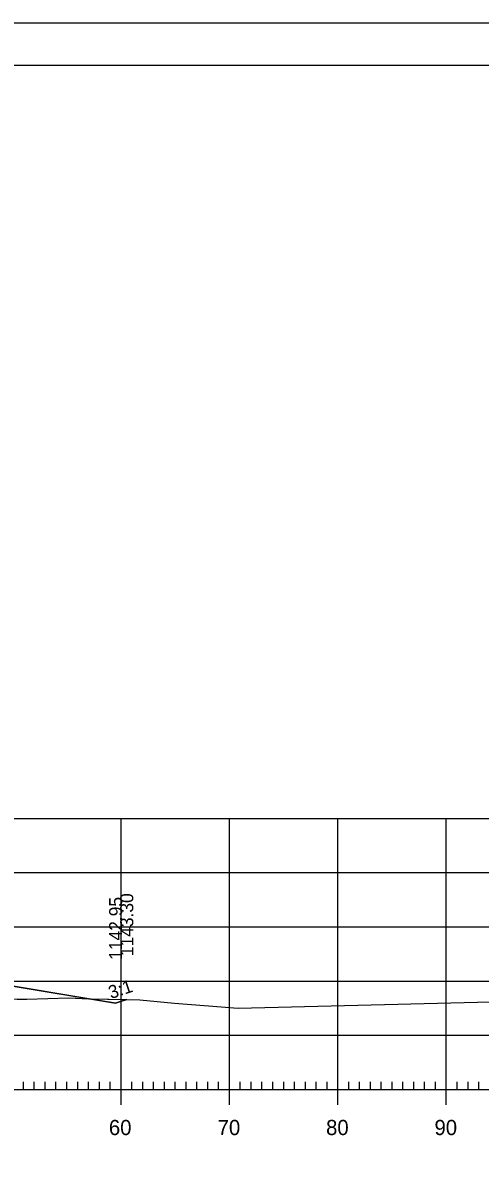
# Model space of a CAD drawing. Extents: x 1322838 to 1324533, y 339903 to 351025.
# Drawn here: x 1323754.7 to 1323796.8, y 340010.4 to 340116.5 of the extents above; entities that cross this region are included whole.
import ezdxf

# ---------------------------------------------------------------- set-up
doc = ezdxf.new("R2010")
doc.units = 0
for name, color, linetype in [('R_Axis', 7, 'Continuous'), ('R_Axis Annot', 7, 'Continuous'), ('R_Border', 7, 'Continuous'), ('R_Exist Surface', 7, 'Continuous'), ('R_Fin Surface', 7, 'Continuous'), ('R_Fin Surface Annot', 7, 'Continuous'), ('R_Grid', 7, 'Continuous'), ('R_No Plot', 7, 'Continuous')]:
    doc.layers.add(name, color=color, linetype=linetype)

msp = doc.modelspace()

# ---------------------------------------------------------------- linework, layer by layer
at = {"layer": 'R_Axis'}
for p, q in [((1323763.72, 340016.7), (1323763.72, 340019.5)), ((1323773.72, 340016.7), (1323773.72, 340019.5)), ((1323783.72, 340016.7), (1323783.72, 340019.5)), ((1323793.72, 340016.7), (1323793.72, 340019.5)), ((1323754.72, 340018.1), (1323754.72, 340018.8)), ((1323755.72, 340018.1), (1323755.72, 340018.8)), ((1323756.72, 340018.1), (1323756.72, 340018.8)), ((1323757.72, 340018.1), (1323757.72, 340018.8)), ((1323758.72, 340018.1), (1323758.72, 340018.8)), ((1323759.72, 340018.1), (1323759.72, 340018.8)), ((1323760.72, 340018.1), (1323760.72, 340018.8)), ((1323761.72, 340018.1), (1323761.72, 340018.8)), ((1323762.72, 340018.1), (1323762.72, 340018.8)), ((1323764.72, 340018.1), (1323764.72, 340018.8)), ((1323765.72, 340018.1), (1323765.72, 340018.8)), ((1323766.72, 340018.1), (1323766.72, 340018.8)), ((1323767.72, 340018.1), (1323767.72, 340018.8)), ((1323768.72, 340018.1), (1323768.72, 340018.8)), ((1323769.72, 340018.1), (1323769.72, 340018.8)), ((1323770.72, 340018.1), (1323770.72, 340018.8)), ((1323771.72, 340018.1), (1323771.72, 340018.8)), ((1323772.72, 340018.1), (1323772.72, 340018.8)), ((1323774.72, 340018.1), (1323774.72, 340018.8)), ((1323775.72, 340018.1), (1323775.72, 340018.8)), ((1323776.72, 340018.1), (1323776.72, 340018.8)), ((1323777.72, 340018.1), (1323777.72, 340018.8)), ((1323778.72, 340018.1), (1323778.72, 340018.8)), ((1323779.72, 340018.1), (1323779.72, 340018.8)), ((1323780.72, 340018.1), (1323780.72, 340018.8)), ((1323781.72, 340018.1), (1323781.72, 340018.8)), ((1323782.72, 340018.1), (1323782.72, 340018.8)), ((1323784.72, 340018.1), (1323784.72, 340018.8)), ((1323785.72, 340018.1), (1323785.72, 340018.8)), ((1323786.72, 340018.1), (1323786.72, 340018.8)), ((1323787.72, 340018.1), (1323787.72, 340018.8)), ((1323788.72, 340018.1), (1323788.72, 340018.8)), ((1323789.72, 340018.1), (1323789.72, 340018.8)), ((1323790.72, 340018.1), (1323790.72, 340018.8)), ((1323791.72, 340018.1), (1323791.72, 340018.8)), ((1323792.72, 340018.1), (1323792.72, 340018.8)), ((1323794.72, 340018.1), (1323794.72, 340018.8)), ((1323795.72, 340018.1), (1323795.72, 340018.8)), ((1323796.72, 340018.1), (1323796.72, 340018.8)), ((1323563.72, 340018.1), (1323843.72, 340018.1))]:
    msp.add_line(p, q, dxfattribs=at)
at = {"layer": 'R_Border'}
msp.add_line((1323545.72, 340112.56), (1323861.9, 340112.56), dxfattribs=at)
at = {"layer": 'R_Exist Surface'}
msp.add_lwpolyline([(1323754.15, 340026.43), (1323755.02, 340026.43), (1323758.89, 340026.55), (1323760.96, 340026.46), (1323765.46, 340026.38), (1323768.66, 340026.05), (1323774.53, 340025.6), (1323805.17, 340026.37), (1323830.84, 340026.91), (1323843.72, 340027.28)], dxfattribs=at)
at = {"layer": 'R_Fin Surface'}
msp.add_lwpolyline([(1323753.23, 340027.72), (1323763.22, 340026.06), (1323763.77, 340026.24), (1323764.25, 340026.4)], dxfattribs=at)
at = {"layer": 'R_Grid'}
for p, q in [((1323563.72, 340043.1), (1323843.72, 340043.1)), ((1323763.72, 340018.1), (1323763.72, 340043.1)), ((1323773.72, 340018.1), (1323773.72, 340043.1)), ((1323783.72, 340018.1), (1323783.72, 340043.1)), ((1323793.72, 340018.1), (1323793.72, 340043.1)), ((1323563.72, 340038.1), (1323843.72, 340038.1)), ((1323563.72, 340033.1), (1323843.72, 340033.1)), ((1323563.72, 340028.1), (1323843.72, 340028.1)), ((1323563.72, 340023.1), (1323843.72, 340023.1)), ((1323563.72, 340018.1), (1323843.72, 340018.1))]:
    msp.add_line(p, q, dxfattribs=at)
at = {"layer": 'R_No Plot'}
msp.add_line((1323533.31, 340116.46), (1323866.65, 340116.46), dxfattribs=at)
for points in [[(1323533.31, 340116.46), (1323866.65, 340116.46), (1323866.65, 339903.12), (1323533.31, 339903.12)], [(1323779.64, 340112.56), (1323799.26, 340112.56), (1323799.26, 340102.68), (1323815.37, 340102.68), (1323838.57, 340102.68), (1323838.57, 340070.01), (1323861.77, 340070.01), (1323861.9, 339907.1), (1323545.72, 339907.1), (1323545.72, 340112.56)], [(1323742.42, 340027.94), (1323742.98, 340027.81), (1323749.19, 340026.54), (1323749.74, 340026.53), (1323754.15, 340026.43), (1323755.02, 340026.43), (1323758.89, 340026.55), (1323760.76, 340026.47), (1323753.23, 340027.72), (1323753.22, 340027.72)], [(1323760.76, 340026.47), (1323760.96, 340026.46), (1323764.25, 340026.4), (1323763.77, 340026.24), (1323763.22, 340026.06)]]:
    msp.add_lwpolyline(points, close=True, dxfattribs=at)

# ---------------------------------------------------------------- texts
at = {"layer": 'R_Axis Annot'}
for s, p in [('60', (1323762.6, 340013.9)), ('70', (1323772.63, 340013.9)), ('80', (1323782.63, 340013.9)), ('90', (1323792.63, 340013.9))]:
    msp.add_text(s, height=1.4, dxfattribs=at).set_placement(p)
at = {"layer": 'R_Fin Surface Annot'}
for s, rotation, p in [('1142.95', 90, (1323763.82, 340030.06)), ('1143.30', 90, (1323764.85, 340030.4)), ('3:1', 18.4519, (1323762.79, 340026.44))]:
    msp.add_text(s, height=1.2, rotation=rotation, dxfattribs=at).set_placement(p)

doc.saveas('drawing.dxf')
